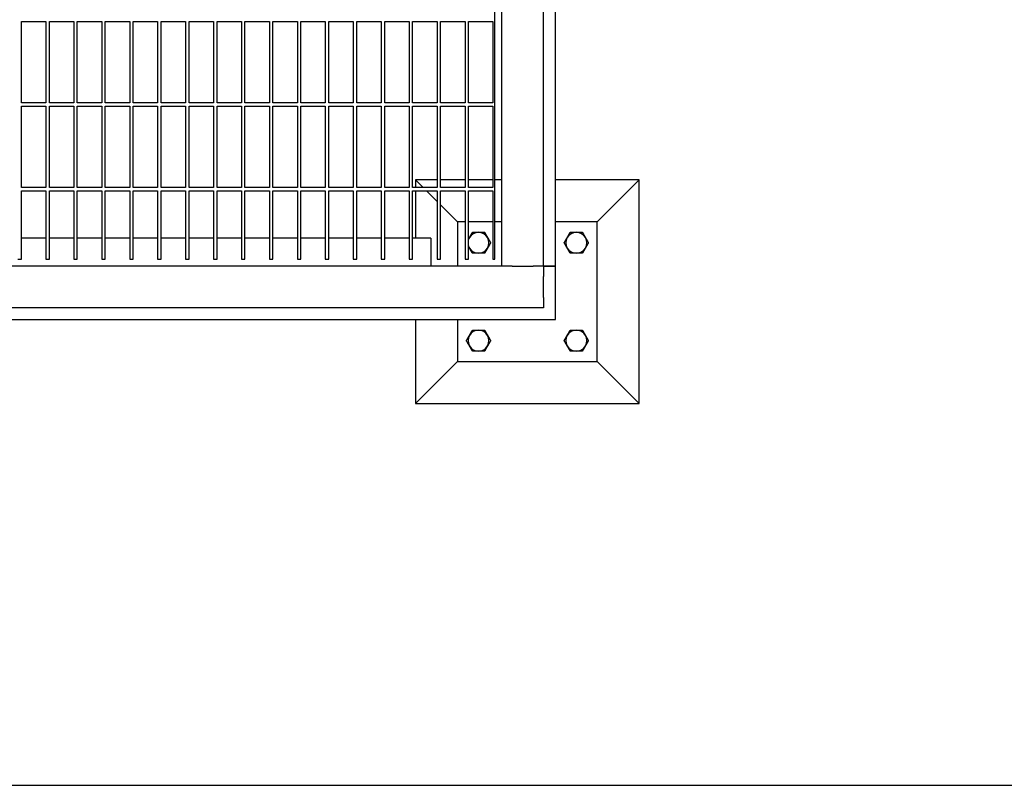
# Model space of a CAD drawing. Header units: inches. Extents: x 24 to 1128, y -94 to 748.
# Tile 536 of 546: x 719 to 754, y 480 to 507. Entities that reach past the tile are written whole.
import ezdxf

# ---------------------------------------------------------------- set-up
doc = ezdxf.new("R2010")
doc.units = ezdxf.units.IN
doc.header["$LTSCALE"] = 32
doc.header["$MEASUREMENT"] = 0
doc.layers.add('Dimension (ANSI)', color=7, linetype='Continuous', lineweight=25)
doc.layers.add('Visible (ANSI)', color=7, linetype='Continuous', lineweight=30)
doc.styles.add('Note Text (ANSI)', font='tahoma.ttf')
doc.dimstyles.new('Architectural (ANSI)', dxfattribs={"dimscale": 32, "dimtxt": 0.125, "dimasz": 0.098425, "dimexe": 0.125, "dimexo": 0.0625, "dimgap": 0.031496, "dimtad": 0, "dimtih": 1, "dimtoh": 1, "dimdec": 4, "dimrnd": 1e-08, "dimzin": 3, "dimdsep": 46, "dimlunit": 4, "dimtxsty": 'Note Text (ANSI)', "dimcen": 0.09, "dimdle": 0.393701, "dimclrd": 256, "dimclre": 256, "dimclrt": 256, "dimadec": 0, "dimazin": 3, "dimtfac": 0.96, "dimtofl": 0, "dimtmove": 0, "dimatfit": 3, "dimfxl": 1, "dimfrac": 2, "dimtolj": 1, "dimtzin": 12, "dimlwd": -1, "dimlwe": -1, "dimarcsym": 0})

# ---------------------------------------------------------------- blocks, each defined once
blk = doc.blocks.new('*D17')
at = {"layer": 'Defpoints', "color": 0, "transparency": 16777216}
for p in [(692.915, 606.059), (692.915, 480.059), (781.117, 480.059)]:
    blk.add_point(p, dxfattribs=at)
at = {"layer": 'Dimension (ANSI)', "transparency": 16777216}
for p, q in [((694.915, 606.059), (785.117, 606.059)), ((781.117, 602.909), (781.117, 543.149)), ((781.117, 483.209), (781.117, 536.969)), ((694.915, 480.059), (785.117, 480.059))]:
    blk.add_line(p, q, dxfattribs=at)
for points in [[(780.592, 602.909), (781.642, 602.909), (781.117, 606.059)], [(780.592, 483.209), (781.642, 483.209), (781.117, 480.059)]]:
    blk.add_solid(points, dxfattribs=at)
at = {"layer": 'Dimension (ANSI)', "transparency": 16777216, "insert": (774.385, 542.141), "char_height": 4, "attachment_point": 1, "style": 'Note Text (ANSI)'}
blk.add_mtext('\\A1;10\'-6"', dxfattribs=at)

msp = doc.modelspace()

# ---------------------------------------------------------------- linework, layer by layer
at = {"layer": 'Visible (ANSI)'}
for p, q in [((736.24529, 498.63891), (736.24529, 510.13891)), ((737.74529, 498.63891), (737.74529, 509.38891)), ((738.16529, 498.63891), (738.16529, 509.38891)), ((735.99529, 498.88891), (735.99529, 508.84443)), ((719.05779, 504.48266), (719.05779, 507.38891)), ((719.05779, 507.38891), (719.93279, 507.38891)), ((719.93279, 507.38891), (719.93279, 504.48266)), ((720.05779, 504.48266), (720.05779, 507.38891)), ((720.05779, 507.38891), (720.93279, 507.38891)), ((720.93279, 507.38891), (720.93279, 504.48266)), ((721.05779, 504.48266), (721.05779, 507.38891)), ((721.05779, 507.38891), (721.93279, 507.38891)), ((721.93279, 507.38891), (721.93279, 504.48266)), ((722.05779, 504.48266), (722.05779, 507.38891)), ((722.05779, 507.38891), (722.93279, 507.38891)), ((722.93279, 507.38891), (722.93279, 504.48266)), ((723.05779, 504.48266), (723.05779, 507.38891)), ((723.05779, 507.38891), (723.93279, 507.38891)), ((723.93279, 507.38891), (723.93279, 504.48266)), ((724.05779, 504.48266), (724.05779, 507.38891)), ((724.05779, 507.38891), (724.93279, 507.38891)), ((724.93279, 507.38891), (724.93279, 504.48266)), ((725.05779, 504.48266), (725.05779, 507.38891)), ((725.05779, 507.38891), (725.93279, 507.38891)), ((725.93279, 507.38891), (725.93279, 504.48266)), ((726.05779, 504.48266), (726.05779, 507.38891)), ((726.05779, 507.38891), (726.93279, 507.38891)), ((726.93279, 507.38891), (726.93279, 504.48266)), ((727.05779, 504.48266), (727.05779, 507.38891)), ((727.05779, 507.38891), (727.93279, 507.38891)), ((727.93279, 507.38891), (727.93279, 504.48266)), ((728.05779, 504.48266), (728.05779, 507.38891)), ((728.05779, 507.38891), (728.93279, 507.38891)), ((728.93279, 507.38891), (728.93279, 504.48266)), ((729.05779, 504.48266), (729.05779, 507.38891)), ((729.05779, 507.38891), (729.93279, 507.38891)), ((729.93279, 507.38891), (729.93279, 504.48266)), ((730.05779, 504.48266), (730.05779, 507.38891)), ((730.05779, 507.38891), (730.93279, 507.38891)), ((730.93279, 507.38891), (730.93279, 504.48266)), ((731.05779, 504.48266), (731.05779, 507.38891)), ((731.05779, 507.38891), (731.93279, 507.38891)), ((731.93279, 507.38891), (731.93279, 504.48266)), ((732.05779, 504.48266), (732.05779, 507.38891)), ((732.05779, 507.38891), (732.93279, 507.38891)), ((732.93279, 507.38891), (732.93279, 504.48266)), ((733.05779, 504.48266), (733.05779, 507.38891)), ((733.05779, 507.38891), (733.93279, 507.38891)), ((733.93279, 507.38891), (733.93279, 504.48266)), ((734.05779, 504.48266), (734.05779, 507.38891)), ((734.05779, 507.38891), (734.93279, 507.38891)), ((734.93279, 507.38891), (734.93279, 504.48266)), ((735.05779, 504.48266), (735.05779, 507.38891)), ((735.05779, 507.38891), (735.93279, 507.38891)), ((735.93279, 507.38891), (735.93279, 504.48266)), ((719.93279, 504.48266), (719.05779, 504.48266)), ((719.05779, 501.45141), (719.05779, 504.35766)), ((719.05779, 504.35766), (719.93279, 504.35766)), ((719.93279, 504.35766), (719.93279, 501.45141)), ((720.93279, 504.48266), (720.05779, 504.48266)), ((720.05779, 501.45141), (720.05779, 504.35766)), ((720.05779, 504.35766), (720.93279, 504.35766)), ((720.93279, 504.35766), (720.93279, 501.45141)), ((721.93279, 504.48266), (721.05779, 504.48266)), ((721.05779, 501.45141), (721.05779, 504.35766)), ((721.05779, 504.35766), (721.93279, 504.35766)), ((721.93279, 504.35766), (721.93279, 501.45141)), ((722.93279, 504.48266), (722.05779, 504.48266)), ((722.05779, 501.45141), (722.05779, 504.35766)), ((722.05779, 504.35766), (722.93279, 504.35766)), ((722.93279, 504.35766), (722.93279, 501.45141)), ((723.93279, 504.48266), (723.05779, 504.48266)), ((723.05779, 501.45141), (723.05779, 504.35766)), ((723.05779, 504.35766), (723.93279, 504.35766)), ((723.93279, 504.35766), (723.93279, 501.45141)), ((724.93279, 504.48266), (724.05779, 504.48266)), ((724.05779, 501.45141), (724.05779, 504.35766)), ((724.05779, 504.35766), (724.93279, 504.35766)), ((724.93279, 504.35766), (724.93279, 501.45141)), ((725.93279, 504.48266), (725.05779, 504.48266)), ((725.05779, 501.45141), (725.05779, 504.35766)), ((725.05779, 504.35766), (725.93279, 504.35766)), ((725.93279, 504.35766), (725.93279, 501.45141)), ((726.93279, 504.48266), (726.05779, 504.48266)), ((726.05779, 501.45141), (726.05779, 504.35766)), ((726.05779, 504.35766), (726.93279, 504.35766)), ((726.93279, 504.35766), (726.93279, 501.45141)), ((727.93279, 504.48266), (727.05779, 504.48266)), ((727.05779, 501.45141), (727.05779, 504.35766)), ((727.05779, 504.35766), (727.93279, 504.35766)), ((727.93279, 504.35766), (727.93279, 501.45141)), ((728.93279, 504.48266), (728.05779, 504.48266)), ((728.05779, 501.45141), (728.05779, 504.35766)), ((728.05779, 504.35766), (728.93279, 504.35766)), ((728.93279, 504.35766), (728.93279, 501.45141)), ((729.93279, 504.48266), (729.05779, 504.48266)), ((729.05779, 501.45141), (729.05779, 504.35766)), ((729.05779, 504.35766), (729.93279, 504.35766)), ((729.93279, 504.35766), (729.93279, 501.45141)), ((730.93279, 504.48266), (730.05779, 504.48266)), ((730.05779, 501.45141), (730.05779, 504.35766)), ((730.05779, 504.35766), (730.93279, 504.35766)), ((730.93279, 504.35766), (730.93279, 501.45141)), ((731.93279, 504.48266), (731.05779, 504.48266)), ((731.05779, 501.45141), (731.05779, 504.35766)), ((731.05779, 504.35766), (731.93279, 504.35766)), ((731.93279, 504.35766), (731.93279, 501.45141)), ((732.93279, 504.48266), (732.05779, 504.48266)), ((732.05779, 501.45141), (732.05779, 504.35766)), ((732.05779, 504.35766), (732.93279, 504.35766)), ((732.93279, 504.35766), (732.93279, 501.45141)), ((733.93279, 504.48266), (733.05779, 504.48266)), ((733.05779, 501.45141), (733.05779, 504.35766)), ((733.05779, 504.35766), (733.93279, 504.35766)), ((733.93279, 504.35766), (733.93279, 501.45141)), ((734.93279, 504.48266), (734.05779, 504.48266)), ((734.05779, 501.45141), (734.05779, 504.35766)), ((734.05779, 504.35766), (734.93279, 504.35766)), ((734.93279, 504.35766), (734.93279, 501.45141)), ((735.93279, 504.48266), (735.05779, 504.48266)), ((735.05779, 501.45141), (735.05779, 504.35766)), ((735.05779, 504.35766), (735.93279, 504.35766)), ((735.93279, 504.35766), (735.93279, 501.45141)), ((719.93279, 501.45141), (719.05779, 501.45141)), ((720.93279, 501.45141), (720.05779, 501.45141)), ((721.93279, 501.45141), (721.05779, 501.45141)), ((722.93279, 501.45141), (722.05779, 501.45141)), ((723.93279, 501.45141), (723.05779, 501.45141)), ((724.93279, 501.45141), (724.05779, 501.45141)), ((725.93279, 501.45141), (725.05779, 501.45141)), ((726.93279, 501.45141), (726.05779, 501.45141)), ((727.93279, 501.45141), (727.05779, 501.45141)), ((728.93279, 501.45141), (728.05779, 501.45141)), ((729.93279, 501.45141), (729.05779, 501.45141)), ((730.93279, 501.45141), (730.05779, 501.45141)), ((731.93279, 501.45141), (731.05779, 501.45141)), ((732.93279, 501.45141), (732.05779, 501.45141)), ((733.93279, 501.45141), (733.05779, 501.45141)), ((733.93279, 501.71891), (733.16529, 501.71891)), ((733.43279, 501.45141), (733.16529, 501.71891)), ((733.16529, 501.71891), (733.16529, 501.45141)), ((734.93279, 501.71891), (734.05779, 501.71891)), ((734.93279, 501.45141), (734.05779, 501.45141)), ((735.93279, 501.71891), (735.05779, 501.71891)), ((735.93279, 501.45141), (735.05779, 501.45141)), ((736.24529, 501.71891), (735.99529, 501.71891)), ((741.16529, 501.71891), (738.16529, 501.71891)), ((739.66529, 500.21891), (741.16529, 501.71891)), ((741.16529, 493.71891), (741.16529, 501.71891)), ((719.05779, 498.88891), (719.05779, 501.32641)), ((719.05779, 501.32641), (719.93279, 501.32641)), ((719.93279, 501.32641), (719.93279, 498.88891)), ((720.05779, 498.88891), (720.05779, 501.32641)), ((720.05779, 501.32641), (720.93279, 501.32641)), ((720.93279, 501.32641), (720.93279, 498.88891)), ((721.05779, 498.88891), (721.05779, 501.32641)), ((721.05779, 501.32641), (721.93279, 501.32641)), ((721.93279, 501.32641), (721.93279, 498.88891)), ((722.05779, 498.88891), (722.05779, 501.32641)), ((722.05779, 501.32641), (722.93279, 501.32641)), ((722.93279, 501.32641), (722.93279, 498.88891)), ((723.05779, 498.88891), (723.05779, 501.32641)), ((723.05779, 501.32641), (723.93279, 501.32641)), ((723.93279, 501.32641), (723.93279, 498.88891)), ((724.05779, 498.88891), (724.05779, 501.32641)), ((724.05779, 501.32641), (724.93279, 501.32641)), ((724.93279, 501.32641), (724.93279, 498.88891)), ((725.05779, 498.88891), (725.05779, 501.32641)), ((725.05779, 501.32641), (725.93279, 501.32641)), ((725.93279, 501.32641), (725.93279, 498.88891)), ((726.05779, 498.88891), (726.05779, 501.32641)), ((726.05779, 501.32641), (726.93279, 501.32641)), ((726.93279, 501.32641), (726.93279, 498.88891)), ((727.05779, 498.88891), (727.05779, 501.32641)), ((727.05779, 501.32641), (727.93279, 501.32641)), ((727.93279, 501.32641), (727.93279, 498.88891)), ((728.05779, 498.88891), (728.05779, 501.32641)), ((728.05779, 501.32641), (728.93279, 501.32641)), ((728.93279, 501.32641), (728.93279, 498.88891)), ((729.05779, 498.88891), (729.05779, 501.32641)), ((729.05779, 501.32641), (729.93279, 501.32641)), ((729.93279, 501.32641), (729.93279, 498.88891)), ((730.05779, 498.88891), (730.05779, 501.32641)), ((730.05779, 501.32641), (730.93279, 501.32641)), ((730.93279, 501.32641), (730.93279, 498.88891)), ((731.05779, 498.88891), (731.05779, 501.32641)), ((731.05779, 501.32641), (731.93279, 501.32641)), ((731.93279, 501.32641), (731.93279, 498.88891)), ((732.05779, 498.88891), (732.05779, 501.32641)), ((732.05779, 501.32641), (732.93279, 501.32641)), ((732.93279, 501.32641), (732.93279, 498.88891)), ((733.05779, 498.88891), (733.05779, 501.32641)), ((733.05779, 501.32641), (733.93279, 501.32641)), ((733.16529, 501.32641), (733.16529, 499.63891)), ((733.93279, 500.95141), (733.55779, 501.32641)), ((733.93279, 501.32641), (733.93279, 498.88891)), ((734.05779, 498.88891), (734.05779, 501.32641)), ((734.05779, 501.32641), (734.93279, 501.32641)), ((734.93279, 501.32641), (734.93279, 498.88891)), ((735.05779, 498.88891), (735.05779, 501.32641)), ((735.05779, 501.32641), (735.93279, 501.32641)), ((735.93279, 501.32641), (735.93279, 498.88891)), ((734.66529, 500.21891), (734.05779, 500.82641)), ((734.66529, 500.21891), (734.66529, 498.63891)), ((734.93279, 500.21891), (734.66529, 500.21891)), ((735.93279, 500.21891), (735.05779, 500.21891)), ((736.24529, 500.21891), (735.99529, 500.21891)), ((739.66529, 500.21891), (738.16529, 500.21891)), ((739.66529, 495.21891), (739.66529, 500.21891)), ((719.93279, 499.63891), (719.05779, 499.63891)), ((720.93279, 499.63891), (720.05779, 499.63891)), ((721.93279, 499.63891), (721.05779, 499.63891)), ((722.93279, 499.63891), (722.05779, 499.63891)), ((723.93279, 499.63891), (723.05779, 499.63891)), ((724.93279, 499.63891), (724.05779, 499.63891)), ((725.93279, 499.63891), (725.05779, 499.63891)), ((726.93279, 499.63891), (726.05779, 499.63891)), ((727.93279, 499.63891), (727.05779, 499.63891)), ((728.93279, 499.63891), (728.05779, 499.63891)), ((729.93279, 499.63891), (729.05779, 499.63891)), ((730.93279, 499.63891), (730.05779, 499.63891)), ((731.93279, 499.63891), (731.05779, 499.63891)), ((732.93279, 499.63891), (732.05779, 499.63891)), ((733.70529, 499.63891), (733.05779, 499.63891)), ((733.70529, 499.63891), (733.70529, 498.63891)), ((736.24529, 498.63891), (698.24529, 498.63891)), ((718.93279, 498.88891), (719.05779, 498.88891)), ((719.93279, 498.88891), (720.05779, 498.88891)), ((720.93279, 498.88891), (721.05779, 498.88891)), ((721.93279, 498.88891), (722.05779, 498.88891)), ((722.93279, 498.88891), (723.05779, 498.88891)), ((723.93279, 498.88891), (724.05779, 498.88891)), ((724.93279, 498.88891), (725.05779, 498.88891)), ((725.93279, 498.88891), (726.05779, 498.88891)), ((726.93279, 498.88891), (727.05779, 498.88891)), ((727.93279, 498.88891), (728.05779, 498.88891)), ((728.93279, 498.88891), (729.05779, 498.88891)), ((729.93279, 498.88891), (730.05779, 498.88891)), ((730.93279, 498.88891), (731.05779, 498.88891)), ((731.93279, 498.88891), (732.05779, 498.88891)), ((732.93279, 498.88891), (733.05779, 498.88891)), ((733.93279, 498.88891), (734.05779, 498.88891)), ((734.93279, 498.88891), (735.05779, 498.88891)), ((735.93279, 498.88891), (735.99529, 498.88891)), ((736.62029, 498.63891), (736.24529, 498.63891)), ((736.62029, 498.63891), (737.37029, 498.63891)), ((737.74529, 498.63891), (737.37029, 498.63891)), ((738.16529, 498.63891), (737.74529, 498.63891)), ((737.74529, 498.63891), (738.16529, 498.63891)), ((737.74529, 498.63891), (737.74529, 498.26391)), ((738.16529, 496.71891), (738.16529, 498.63891)), ((737.74529, 497.51391), (737.74529, 498.26391)), ((737.74529, 497.51391), (737.74529, 497.13891)), ((737.74529, 497.13891), (698.24529, 497.13891)), ((693.16529, 496.71891), (738.16529, 496.71891)), ((733.16529, 496.71891), (733.16529, 493.71891)), ((734.66529, 496.71891), (734.66529, 495.21891)), ((734.66529, 495.21891), (733.16529, 493.71891)), ((734.66529, 495.21891), (739.66529, 495.21891)), ((739.66529, 495.21891), (741.16529, 493.71891)), ((733.16529, 493.71891), (741.16529, 493.71891))]:
    msp.add_line(p, q, dxfattribs=at)
for centre, start, end in [((735.41529, 499.46891), 150, 162.427054), ((735.41529, 499.46891), 90, 150), ((735.41529, 499.46891), 30, 90), ((735.41529, 499.46891), 330, 30), ((738.91529, 499.46891), 150, 210), ((738.91529, 499.46891), 90, 150), ((738.91529, 499.46891), 30, 90), ((738.91529, 499.46891), 330, 30), ((735.41529, 499.46891), 197.572946, 210), ((735.41529, 499.46891), 210, 270), ((735.41529, 499.46891), 270, 330), ((738.91529, 499.46891), 210, 270), ((738.91529, 499.46891), 270, 330), ((735.41529, 495.96891), 150, 210), ((735.41529, 495.96891), 90, 150), ((735.41529, 495.96891), 30, 90), ((735.41529, 495.96891), 330, 30), ((738.91529, 495.96891), 150, 210), ((738.91529, 495.96891), 90, 150), ((738.91529, 495.96891), 30, 90), ((738.91529, 495.96891), 330, 30), ((735.41529, 495.96891), 210, 270), ((735.41529, 495.96891), 270, 330), ((738.91529, 495.96891), 210, 270), ((738.91529, 495.96891), 270, 330)]:
    msp.add_arc(centre, 0.375, start, end, dxfattribs=at)
for points, weights in [([(735.05779, 499.5997), (735.07428, 499.62827), (735.09053, 499.65641)], [1.01638766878, 1.01196693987, 1]), ([(735.09053, 499.65641), (735.14077, 499.74343), (735.19878, 499.84391)], [1, 1.0379548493, 1]), ([(735.19878, 499.84391), (735.31481, 499.84391), (735.41529, 499.84391)], [1, 1.0379548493, 1]), ([(735.41529, 499.84391), (735.51577, 499.84391), (735.6318, 499.84391)], [1, 1.0379548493, 1]), ([(735.6318, 499.84391), (735.68981, 499.74343), (735.74005, 499.65641)], [1, 1.0379548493, 1]), ([(735.74005, 499.65641), (735.79029, 499.56939), (735.8483, 499.46891)], [1, 1.0379548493, 1]), ([(738.48228, 499.46891), (738.54029, 499.56939), (738.59053, 499.65641)], [1, 1.0379548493, 1]), ([(738.59053, 499.65641), (738.64077, 499.74343), (738.69878, 499.84391)], [1, 1.0379548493, 1]), ([(738.69878, 499.84391), (738.81481, 499.84391), (738.91529, 499.84391)], [1, 1.0379548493, 1]), ([(738.91529, 499.84391), (739.01577, 499.84391), (739.1318, 499.84391)], [1, 1.0379548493, 1]), ([(739.1318, 499.84391), (739.18981, 499.74343), (739.24005, 499.65641)], [1, 1.0379548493, 1]), ([(739.24005, 499.65641), (739.29029, 499.56939), (739.3483, 499.46891)], [1, 1.0379548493, 1]), ([(735.09053, 499.28141), (735.07428, 499.30955), (735.05779, 499.33812)], [1, 1.01196693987, 1.01638766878]), ([(735.8483, 499.46891), (735.79029, 499.36843), (735.74005, 499.28141)], [1, 1.0379548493, 1]), ([(738.59053, 499.28141), (738.54029, 499.36843), (738.48228, 499.46891)], [1, 1.0379548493, 1]), ([(739.3483, 499.46891), (739.29029, 499.36843), (739.24005, 499.28141)], [1, 1.0379548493, 1]), ([(735.19878, 499.09391), (735.14077, 499.19439), (735.09053, 499.28141)], [1, 1.0379548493, 1]), ([(735.41529, 499.09391), (735.31481, 499.09391), (735.19878, 499.09391)], [1, 1.0379548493, 1]), ([(735.6318, 499.09391), (735.51577, 499.09391), (735.41529, 499.09391)], [1, 1.0379548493, 1]), ([(735.74005, 499.28141), (735.68981, 499.19439), (735.6318, 499.09391)], [1, 1.0379548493, 1]), ([(738.69878, 499.09391), (738.64077, 499.19439), (738.59053, 499.28141)], [1, 1.0379548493, 1]), ([(738.91529, 499.09391), (738.81481, 499.09391), (738.69878, 499.09391)], [1, 1.0379548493, 1]), ([(739.1318, 499.09391), (739.01577, 499.09391), (738.91529, 499.09391)], [1, 1.0379548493, 1]), ([(739.24005, 499.28141), (739.18981, 499.19439), (739.1318, 499.09391)], [1, 1.0379548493, 1]), ([(734.98228, 495.96891), (735.04029, 496.06939), (735.09053, 496.15641)], [1, 1.0379548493, 1]), ([(735.09053, 496.15641), (735.14077, 496.24343), (735.19878, 496.34391)], [1, 1.0379548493, 1]), ([(735.19878, 496.34391), (735.31481, 496.34391), (735.41529, 496.34391)], [1, 1.0379548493, 1]), ([(735.41529, 496.34391), (735.51577, 496.34391), (735.6318, 496.34391)], [1, 1.0379548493, 1]), ([(735.6318, 496.34391), (735.68981, 496.24343), (735.74005, 496.15641)], [1, 1.0379548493, 1]), ([(735.74005, 496.15641), (735.79029, 496.06939), (735.8483, 495.96891)], [1, 1.0379548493, 1]), ([(738.48228, 495.96891), (738.54029, 496.06939), (738.59053, 496.15641)], [1, 1.0379548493, 1]), ([(738.59053, 496.15641), (738.64077, 496.24343), (738.69878, 496.34391)], [1, 1.0379548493, 1]), ([(738.69878, 496.34391), (738.81481, 496.34391), (738.91529, 496.34391)], [1, 1.0379548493, 1]), ([(738.91529, 496.34391), (739.01577, 496.34391), (739.1318, 496.34391)], [1, 1.0379548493, 1]), ([(739.1318, 496.34391), (739.18981, 496.24343), (739.24005, 496.15641)], [1, 1.0379548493, 1]), ([(739.24005, 496.15641), (739.29029, 496.06939), (739.3483, 495.96891)], [1, 1.0379548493, 1]), ([(735.09053, 495.78141), (735.04029, 495.86843), (734.98228, 495.96891)], [1, 1.0379548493, 1]), ([(735.19878, 495.59391), (735.14077, 495.69439), (735.09053, 495.78141)], [1, 1.0379548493, 1]), ([(735.74005, 495.78141), (735.68981, 495.69439), (735.6318, 495.59391)], [1, 1.0379548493, 1]), ([(735.8483, 495.96891), (735.79029, 495.86843), (735.74005, 495.78141)], [1, 1.0379548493, 1]), ([(738.59053, 495.78141), (738.54029, 495.86843), (738.48228, 495.96891)], [1, 1.0379548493, 1]), ([(738.69878, 495.59391), (738.64077, 495.69439), (738.59053, 495.78141)], [1, 1.0379548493, 1]), ([(739.24005, 495.78141), (739.18981, 495.69439), (739.1318, 495.59391)], [1, 1.0379548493, 1]), ([(739.3483, 495.96891), (739.29029, 495.86843), (739.24005, 495.78141)], [1, 1.0379548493, 1]), ([(735.41529, 495.59391), (735.31481, 495.59391), (735.19878, 495.59391)], [1, 1.0379548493, 1]), ([(735.6318, 495.59391), (735.51577, 495.59391), (735.41529, 495.59391)], [1, 1.0379548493, 1]), ([(738.91529, 495.59391), (738.81481, 495.59391), (738.69878, 495.59391)], [1, 1.0379548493, 1]), ([(739.1318, 495.59391), (739.01577, 495.59391), (738.91529, 495.59391)], [1, 1.0379548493, 1])]:
    msp.add_rational_spline(points, weights, degree=2, dxfattribs=at)

# ---------------------------------------------------------------- dimensions: what is measured, and where the dimension line sits
at = {"layer": 'Dimension (ANSI)'}
dim = msp.add_linear_dim(base=(781.11714, 480.05891), p1=(692.91529, 606.05891), p2=(692.91529, 480.05891), angle=90, dimstyle='Architectural (ANSI)', override={"dimgap": 0.031496, "dimdec": 4, "dimlfac": 1, "dimtol": 0, "dimlim": 0, "dimtp": 0, "dimtm": 0, "dimtdec": 2, "dimatfit": 1}, dxfattribs=at)
dim.commit()
dim.dimension.update_dxf_attribs({"geometry": '*D17', "text_midpoint": (781.11714, 540.05891), "dimtype": 160})

doc.saveas('drawing.dxf')
